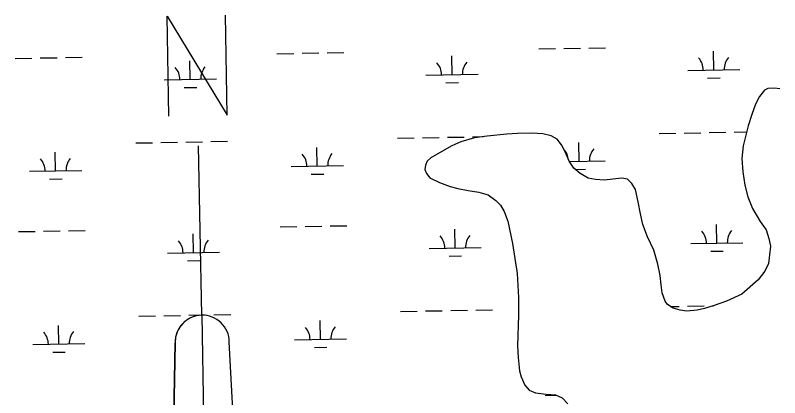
# Model space of a CAD drawing. Extents: x 3957609 to 3995875, y 234277 to 260273.
# Drawn here: x 3991434 to 3992899, y 250969 to 251703 of the extents above; entities that cross this region are included whole.
import ezdxf

# ---------------------------------------------------------------- set-up
doc = ezdxf.new("R2010")
doc.units = 0
for name, color, linetype in [('V-ANNO-SYMB', 7, 'Continuous'), ('V-RIVR-EDGE', 7, 'Continuous'), ('V-WETL-SWMP', 7, 'Continuous')]:
    doc.layers.add(name, color=color, linetype=linetype)

msp = doc.modelspace()

# ---------------------------------------------------------------- linework, layer by layer
at = {"layer": 'V-ANNO-SYMB'}
for p, q in [((3991791.048, 251127.323), (3991785.139, 251452.269)), ((3991791.048, 251127.323), (3991807.683, 250212.474)), ((3991791.048, 251127.323), (3991807.683, 250212.474)), ((3991894.215, 250129.034), (3991843.985, 251076.277)), ((3991724.241, 250125.943), (3991740.002, 251074.386)), ((3991740.002, 251074.385), (3991724.242, 250125.943))]:
    msp.add_line(p, q, dxfattribs=at)
msp.add_lwpolyline([(3991728.094, 251509.258), (3991724.603, 251701.226), (3991840.075, 251511.294), (3991836.585, 251703.262)], dxfattribs=at)
for centre, start, end in [((3991791.993, 251075.332), 91.038385, 181.041691), ((3991791.994, 251075.332), 91.045015, 181.041709), ((3991791.994, 251075.332), 1.041709, 91.045015)]:
    msp.add_arc(centre, 52, start, end, dxfattribs=at)
at = {"layer": 'V-RIVR-EDGE'}
for points in [[(3992899.549, 251561.8), (3992888.502, 251563.547), (3992876.677, 251562.337), (3992869.98, 251559.361), (3992860.348, 251547.507), (3992853.09, 251532.309), (3992845.648, 251512.771), (3992838.799, 251491.263), (3992829.431, 251452.597), (3992826.732, 251428.338), (3992828.571, 251402.319), (3992832.182, 251377.288), (3992838.154, 251354.432), (3992847.476, 251332.177), (3992862.128, 251306.976), (3992873.21, 251291.032), (3992878.772, 251274.484), (3992881.565, 251260.099), (3992878.1, 251226.77), (3992871.039, 251211.965), (3992858.265, 251194.977), (3992826.591, 251167.691), (3992797.444, 251154.212), (3992773.806, 251145.872), (3992754.89, 251140.502), (3992741.099, 251136.918), (3992721.191, 251135.096), (3992708.567, 251136.838), (3992695.15, 251140.551), (3992684.486, 251147.621), (3992679.737, 251154.314), (3992673.98, 251170.27), (3992672.17, 251185.446), (3992670.349, 251203.581), (3992665.759, 251225.652), (3992658.006, 251252.053), (3992645.914, 251277.653), (3992636.983, 251301.686), (3992632.201, 251322.176), (3992628.002, 251345.038), (3992622.62, 251368.488), (3992616.085, 251380.497), (3992607.588, 251388.363), (3992596.936, 251390.307)], [(3992596.936, 251390.307), (3992579.59, 251388.687), (3992563.626, 251386.479), (3992545.878, 251388.011), (3992532.07, 251390.344), (3992516.669, 251399.179), (3992504.617, 251409.796), (3992495.712, 251422.983), (3992487.78, 251440.905), (3992481.241, 251454.295), (3992472.34, 251465.512), (3992461.283, 251471.989), (3992445.302, 251475.895), (3992424.403, 251476.829), (3992396.603, 251476.167), (3992376.103, 251475.131), (3992338.256, 251471.289), (3992314.013, 251467.68), (3992287.613, 251460.123), (3992270.479, 251452.392), (3992246.853, 251439.123), (3992230.512, 251429.422), (3992223.629, 251423.096), (3992220.096, 251415.596), (3992218.937, 251406.916), (3992221.913, 251399.433), (3992228.44, 251391.167), (3992246.995, 251382.34), (3992267.321, 251374.505), (3992282.316, 251370.403), (3992301.648, 251366.507), (3992322.357, 251363.405), (3992340.31, 251358.717), (3992355.125, 251347.909), (3992363.823, 251338.466), (3992370.95, 251326.459), (3992378.292, 251307.943), (3992387.27, 251264.787), (3992396.089, 251207.236), (3992398.37, 251161.502), (3992398.454, 251127.59), (3992396.433, 251068.634), (3992397.869, 251045.965), (3992400.693, 251020.34), (3992403.284, 251009.305), (3992410.816, 250992.762), (3992418.924, 250983.318), (3992430.768, 250978.024), (3992451.276, 250975.71), (3992469.221, 250974.571), (3992482.052, 250968.886), (3992493.121, 250957.477)]]:
    msp.add_lwpolyline(points, dxfattribs=at)
at = {"layer": 'V-WETL-SWMP'}
for p, q in [((3992031.376, 251631.255), (3992063.371, 251631.837)), ((3992437.217, 251638.634), (3992469.212, 251639.216)), ((3992485.209, 251639.507), (3992517.204, 251640.089)), ((3992533.201, 251640.38), (3992565.196, 251640.961)), ((3992772.85, 251598.299), (3992772.195, 251634.293)), ((3991433.567, 251620.385), (3991465.561, 251620.967)), ((3991481.559, 251621.257), (3991513.554, 251621.839)), ((3991529.551, 251622.13), (3991561.546, 251622.712)), ((3991935.392, 251629.509), (3991967.387, 251630.091)), ((3991983.384, 251630.382), (3992015.379, 251630.964)), ((3992271.025, 251589.175), (3992270.37, 251625.169)), ((3991769.2, 251580.05), (3991768.545, 251616.044)), ((3992221.033, 251588.266), (3992321.016, 251590.084)), ((3992722.858, 251597.39), (3992822.841, 251599.208)), ((3991719.208, 251579.141), (3991819.191, 251580.959)), ((3992259.307, 251573.528), (3992283.303, 251573.964)), ((3992761.132, 251582.653), (3992785.128, 251583.089)), ((3991757.482, 251564.403), (3991781.478, 251564.84)), ((3992869.98, 251559.362), (3992860.348, 251547.508)), ((3992876.676, 251562.336), (3992869.98, 251559.362)), ((3992888.502, 251563.548), (3992876.676, 251562.336)), ((3992899.548, 251561.801), (3992888.502, 251563.548)), ((3992860.348, 251547.508), (3992853.091, 251532.309)), ((3992853.091, 251532.309), (3992845.647, 251512.771)), ((3992845.647, 251512.771), (3992838.8, 251491.264)), ((3992838.8, 251491.264), (3992829.432, 251452.597)), ((3992338.256, 251471.29), (3992314.014, 251467.681)), ((3992376.102, 251475.131), (3992338.256, 251471.29)), ((3992396.604, 251476.167), (3992376.102, 251475.131)), ((3992424.402, 251476.828), (3992396.604, 251476.167)), ((3992445.303, 251475.894), (3992424.402, 251476.828)), ((3992461.283, 251471.99), (3992445.303, 251475.894)), ((3992472.34, 251465.511), (3992461.283, 251471.99)), ((3992668.206, 251476.306), (3992700.201, 251476.888)), ((3992716.198, 251477.178), (3992748.193, 251477.76)), ((3992764.19, 251478.051), (3992796.185, 251478.633)), ((3992812.182, 251478.924), (3992835.915, 251479.355)), ((3991664.556, 251458.056), (3991696.551, 251458.638)), ((3991712.548, 251458.929), (3991744.543, 251459.511)), ((3991760.54, 251459.802), (3991792.535, 251460.383)), ((3991808.532, 251460.674), (3991840.527, 251461.256)), ((3992166.381, 251467.181), (3992198.376, 251467.763)), ((3992214.373, 251468.054), (3992246.368, 251468.635)), ((3992262.365, 251468.926), (3992294.36, 251469.508)), ((3992287.613, 251460.124), (3992270.479, 251452.392)), ((3992314.014, 251467.681), (3992287.613, 251460.124)), ((3992310.357, 251469.799), (3992330.729, 251470.169)), ((3992481.241, 251454.295), (3992472.34, 251465.511)), ((3992514.562, 251422.762), (3992513.908, 251458.756)), ((3992012.737, 251413.637), (3992012.083, 251449.631)), ((3992270.479, 251452.392), (3992246.853, 251439.123)), ((3992487.78, 251440.905), (3992481.241, 251454.295)), ((3992829.432, 251452.597), (3992826.732, 251428.339)), ((3991510.912, 251404.512), (3991510.258, 251440.506)), ((3992230.513, 251429.422), (3992223.628, 251423.096)), ((3992246.853, 251439.123), (3992230.513, 251429.422)), ((3992495.711, 251422.982), (3992487.78, 251440.905)), ((3992826.732, 251428.339), (3992828.571, 251402.318)), ((3991962.745, 251412.728), (3992062.729, 251414.546)), ((3992220.097, 251415.595), (3992218.936, 251406.917)), ((3992223.628, 251423.096), (3992220.097, 251415.595)), ((3992504.616, 251409.795), (3992495.711, 251422.982)), ((3992496.087, 251422.426), (3992564.554, 251423.671)), ((3991460.92, 251403.603), (3991560.904, 251405.421)), ((3992001.02, 251397.99), (3992025.016, 251398.427)), ((3992218.936, 251406.917), (3992221.912, 251399.432)), ((3992221.912, 251399.432), (3992228.439, 251391.167)), ((3992516.669, 251399.178), (3992504.616, 251409.795)), ((3992507.561, 251407.201), (3992526.841, 251407.551)), ((3992532.07, 251390.344), (3992516.669, 251399.178)), ((3992828.571, 251402.318), (3992832.182, 251377.288)), ((3991499.195, 251388.866), (3991523.191, 251389.302)), ((3992228.439, 251391.167), (3992246.994, 251382.341)), ((3992545.877, 251388.012), (3992532.07, 251390.344)), ((3992563.625, 251386.479), (3992545.877, 251388.012)), ((3992579.59, 251388.687), (3992563.625, 251386.479)), ((3992596.936, 251390.308), (3992579.59, 251388.687)), ((3992607.588, 251388.363), (3992596.936, 251390.308)), ((3992616.085, 251380.497), (3992607.588, 251388.363)), ((3992246.994, 251382.341), (3992267.321, 251374.505)), ((3992267.321, 251374.505), (3992282.316, 251370.402)), ((3992282.316, 251370.402), (3992301.647, 251366.507)), ((3992622.621, 251368.487), (3992616.085, 251380.497)), ((3992628.003, 251345.038), (3992622.621, 251368.487)), ((3992832.182, 251377.288), (3992838.154, 251354.432)), ((3992301.647, 251366.507), (3992322.357, 251363.404)), ((3992322.357, 251363.404), (3992340.31, 251358.716)), ((3992340.31, 251358.716), (3992355.124, 251347.909)), ((3992838.154, 251354.432), (3992847.476, 251332.176)), ((3992355.124, 251347.909), (3992363.823, 251338.467)), ((3992632.2, 251322.177), (3992628.003, 251345.038)), ((3992363.823, 251338.467), (3992370.95, 251326.458)), ((3992370.95, 251326.458), (3992378.291, 251307.943)), ((3992847.476, 251332.176), (3992862.128, 251306.975)), ((3992636.983, 251301.685), (3992632.2, 251322.177)), ((3991941.44, 251296.889), (3991973.435, 251297.471)), ((3991989.432, 251297.762), (3992021.427, 251298.344)), ((3992037.424, 251298.635), (3992069.419, 251299.217)), ((3992378.291, 251307.943), (3992387.271, 251264.787)), ((3992645.915, 251277.653), (3992636.983, 251301.685)), ((3992778.898, 251265.679), (3992778.243, 251301.673)), ((3992862.128, 251306.975), (3992873.209, 251291.033)), ((3991439.615, 251287.765), (3991471.61, 251288.347)), ((3991487.607, 251288.637), (3991519.602, 251289.219)), ((3991535.599, 251289.51), (3991567.594, 251290.092)), ((3991775.248, 251247.43), (3991774.593, 251283.424)), ((3992277.073, 251256.555), (3992276.418, 251292.549)), ((3992873.209, 251291.033), (3992878.771, 251274.485)), ((3992658.005, 251252.052), (3992645.915, 251277.653)), ((3992728.906, 251264.77), (3992828.889, 251266.588)), ((3992878.771, 251274.485), (3992881.566, 251260.099)), ((3992227.081, 251255.646), (3992327.064, 251257.464)), ((3992387.271, 251264.787), (3992396.089, 251207.237)), ((3992665.76, 251225.652), (3992658.005, 251252.052)), ((3992881.566, 251260.099), (3992878.1, 251226.77)), ((3991725.256, 251246.521), (3991825.239, 251248.339)), ((3992265.355, 251240.908), (3992289.351, 251241.344)), ((3992767.18, 251250.033), (3992791.176, 251250.469)), ((3991763.53, 251231.783), (3991787.526, 251232.22)), ((3992670.35, 251203.581), (3992665.76, 251225.652)), ((3992878.1, 251226.77), (3992871.039, 251211.966)), ((3992396.089, 251207.237), (3992398.371, 251161.502)), ((3992871.039, 251211.966), (3992858.266, 251194.978)), ((3992672.169, 251185.446), (3992670.35, 251203.581)), ((3992858.266, 251194.978), (3992826.591, 251167.691)), ((3992673.981, 251170.27), (3992672.169, 251185.446)), ((3992679.738, 251154.314), (3992673.981, 251170.27)), ((3992826.591, 251167.691), (3992797.444, 251154.212)), ((3992398.371, 251161.502), (3992398.455, 251127.59)), ((3992684.487, 251147.622), (3992679.738, 251154.314)), ((3992797.444, 251154.212), (3992773.806, 251145.872)), ((3992172.429, 251134.561), (3992204.424, 251135.143)), ((3992220.421, 251135.434), (3992252.416, 251136.015)), ((3992268.413, 251136.306), (3992300.408, 251136.888)), ((3992316.405, 251137.179), (3992348.4, 251137.761)), ((3992695.151, 251140.551), (3992684.487, 251147.622)), ((3992689.992, 251143.972), (3992706.249, 251144.268)), ((3992708.567, 251136.838), (3992695.151, 251140.551)), ((3992721.19, 251135.095), (3992708.567, 251136.838)), ((3992741.099, 251136.919), (3992721.19, 251135.095)), ((3992722.246, 251144.558), (3992754.241, 251145.14)), ((3992754.891, 251140.502), (3992741.099, 251136.919)), ((3992773.806, 251145.872), (3992754.891, 251140.502)), ((3992770.238, 251145.431), (3992772.391, 251145.47)), ((3991670.604, 251125.436), (3991702.599, 251126.018)), ((3991718.596, 251126.309), (3991750.591, 251126.891)), ((3991766.588, 251127.182), (3991798.583, 251127.763)), ((3991814.58, 251128.054), (3991846.575, 251128.636)), ((3992398.455, 251127.59), (3992396.433, 251068.634)), ((3991516.96, 251071.892), (3991516.306, 251107.886)), ((3992018.785, 251081.017), (3992018.131, 251117.011)), ((3991968.793, 251080.108), (3992068.777, 251081.926)), ((3991466.968, 251070.983), (3991566.952, 251072.801)), ((3992007.068, 251065.37), (3992031.064, 251065.807)), ((3992396.433, 251068.634), (3992397.869, 251045.964)), ((3991505.243, 251056.246), (3991529.239, 251056.682)), ((3992397.869, 251045.964), (3992400.693, 251020.34)), ((3992400.693, 251020.34), (3992403.284, 251009.305)), ((3992403.284, 251009.305), (3992410.817, 250992.762)), ((3992410.817, 250992.762), (3992418.924, 250983.319)), ((3992418.924, 250983.319), (3992430.767, 250978.025)), ((3992430.767, 250978.025), (3992451.277, 250975.71)), ((3992449.313, 250973.394), (3992470.988, 250973.788)), ((3992451.277, 250975.71), (3992469.222, 250974.571)), ((3992469.222, 250974.571), (3992482.051, 250968.885))]:
    msp.add_line(p, q, dxfattribs=at)
for centre, start, end in [((3992717.607, 251597.77), 0.269879, 41.813537), ((3992828.075, 251599.778), 140.269876, 181.813534), ((3991713.957, 251579.52), 0.269879, 41.813537), ((3991824.425, 251581.529), 140.269876, 181.813534), ((3992215.782, 251588.645), 0.269879, 41.813537), ((3992326.25, 251590.654), 140.269876, 181.813534), ((3992459.32, 251422.232), 6.192678, 41.813537), ((3992569.787, 251424.241), 140.269876, 181.813534), ((3991455.67, 251403.983), 0.269879, 41.813537), ((3991566.137, 251405.991), 140.269876, 181.813534), ((3991957.495, 251413.107), 0.269879, 41.813537), ((3992067.962, 251415.116), 140.269876, 181.813534), ((3992332.298, 251258.034), 140.269876, 181.813534), ((3992723.655, 251265.15), 0.269879, 41.813537), ((3992834.123, 251267.158), 140.269876, 181.813534), ((3991720.005, 251246.9), 0.269879, 41.813537), ((3991830.473, 251248.909), 140.269876, 181.813534), ((3992221.83, 251256.025), 0.269879, 41.813537), ((3992074.01, 251082.496), 140.269876, 181.813534), ((3991461.718, 251071.363), 0.269879, 41.813537), ((3991572.185, 251073.371), 140.269876, 181.813534), ((3991963.543, 251080.487), 0.269879, 41.813537)]:
    msp.add_arc(centre, 35.246, start, end, dxfattribs=at)

doc.saveas('drawing.dxf')
